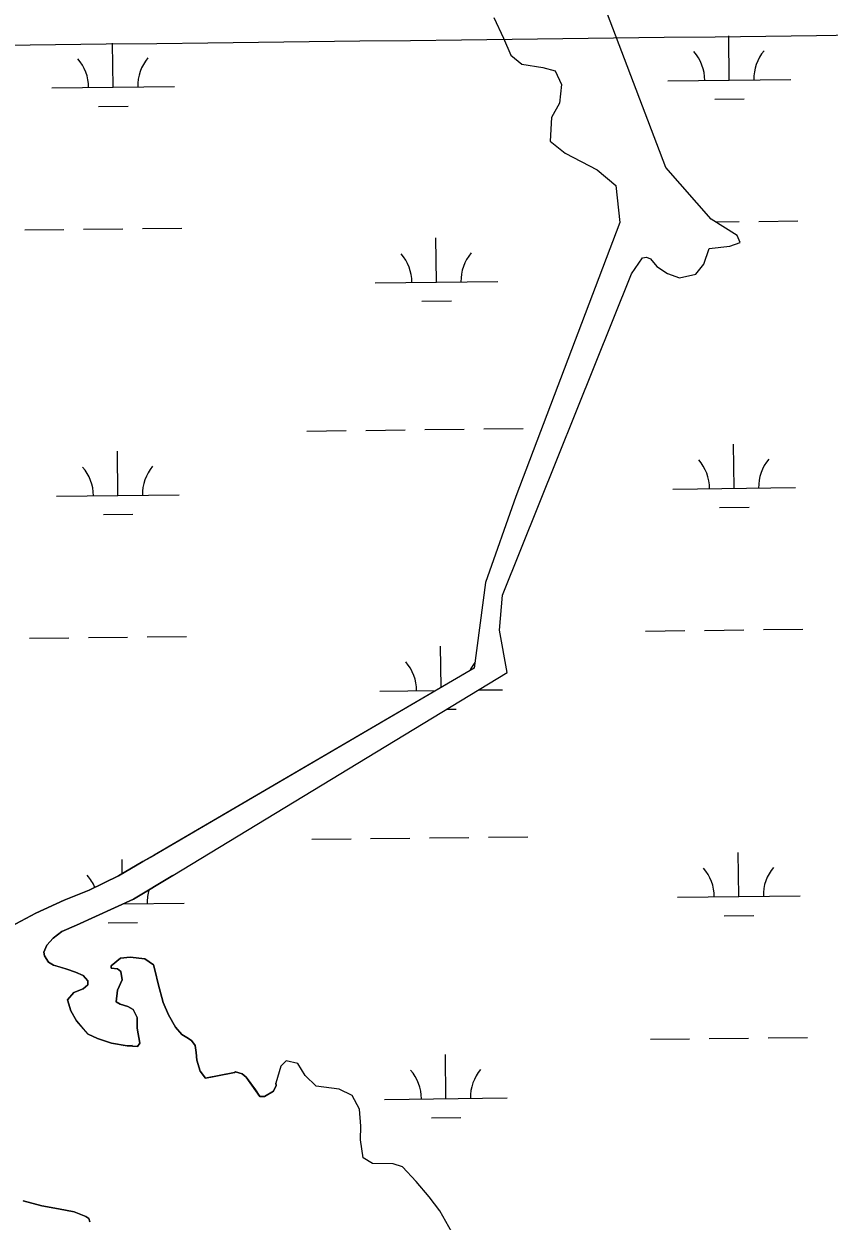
# Model space of a CAD drawing. Extents: x 3684037 to 3722149, y 433263 to 459021.
# Drawn here: x 3718514 to 3719170, y 450193 to 451169 of the extents above; entities that cross this region are included whole.
import ezdxf

# ---------------------------------------------------------------- set-up
doc = ezdxf.new("R2010")
doc.units = 0
for name, color, linetype in [('V-GRID-MAJR', 7, 'Continuous'), ('V-TOPO-SHOR', 7, 'Continuous'), ('V-WETL-SWMP', 7, 'Continuous')]:
    doc.layers.add(name, color=color, linetype=linetype)

msp = doc.modelspace()

# ---------------------------------------------------------------- linework, layer by layer
at = {"layer": 'V-GRID-MAJR'}
msp.add_spline([(3688126.82, 450798.39), (3693416.12, 450858.02), (3698705.41, 450918.41), (3703994.7, 450979.58), (3709283.97, 451041.51), (3714573.23, 451104.21), (3719862.49, 451167.68)], degree=3, dxfattribs=at)
at = {"layer": 'V-TOPO-SHOR'}
for p, q in [((3719037.18, 451051.59), (3718941.98, 451303.4)), ((3718897.2, 451173.93), (3718904.97, 451156.96)), ((3718904.97, 451156.96), (3718911.09, 451143.2)), ((3718911.09, 451143.2), (3718919.93, 451135.72)), ((3718919.93, 451135.72), (3718936.99, 451133.1)), ((3718936.99, 451133.1), (3718947.12, 451130.37)), ((3718947.12, 451130.37), (3718952.22, 451119.32)), ((3718952.22, 451119.32), (3718950.76, 451104.17)), ((3718950.76, 451104.17), (3718944.18, 451092.25)), ((3718944.18, 451092.25), (3718943.21, 451073.13)), ((3718943.21, 451073.13), (3718955.25, 451063.33)), ((3718955.25, 451063.33), (3718981.4, 451049.77)), ((3718981.4, 451049.77), (3718996.63, 451037.01)), ((3719074.15, 451009.49), (3719037.18, 451051.59)), ((3718996.63, 451037.01), (3718999.74, 451006.7)), ((3719095.54, 450996.33), (3719074.15, 451009.49)), ((3718999.74, 451006.7), (3718915.18, 450783.47)), ((3719072.66, 450985.75), (3719089.35, 450987.49)), ((3719089.35, 450987.49), (3719097.96, 450990.54)), ((3719097.96, 450990.54), (3719095.54, 450996.33)), ((3719009.3, 450965.03), (3719018.2, 450978.09)), ((3719018.2, 450978.09), (3719021.67, 450978.6)), ((3719021.67, 450978.6), (3719024.74, 450977.17)), ((3719068.25, 450972.8), (3719072.66, 450985.75)), ((3719024.74, 450977.17), (3719029.99, 450970.99)), ((3719029.99, 450970.99), (3719038.7, 450965.32)), ((3719061.68, 450964.86), (3719068.25, 450972.8)), ((3718904.33, 450703.22), (3719009.3, 450965.03)), ((3719038.7, 450965.32), (3719048.31, 450961.69)), ((3719048.31, 450961.69), (3719061.68, 450964.86)), ((3718915.18, 450783.47), (3718890.43, 450713.58)), ((3718890.43, 450713.58), (3718881.09, 450643.78)), ((3718901.92, 450674.73), (3718904.33, 450703.22)), ((3718907.97, 450640.05), (3718901.92, 450674.73)), ((3718881.09, 450643.78), (3718620.77, 450491.43)), ((3718635.85, 450474.82), (3718907.97, 450640.05)), ((3718723.68, 450319.34), (3718719.53, 450305.62)), ((3718728.06, 450323.69), (3718723.68, 450319.34)), ((3718737.55, 450321.48), (3718728.06, 450323.69)), ((3718743.55, 450311.83), (3718737.55, 450321.48)), ((3718719.53, 450305.62), (3718719.99, 450303.72)), ((3718752.38, 450303.2), (3718743.55, 450311.83)), ((3718719.99, 450303.72), (3718719.99, 450303.72)), ((3718771.25, 450300.7), (3718752.38, 450303.2)), ((3718781.76, 450295.4), (3718771.25, 450300.7)), ((3718787.88, 450284.47), (3718781.76, 450295.4)), ((3718788.99, 450270.47), (3718787.88, 450284.47)), ((3718788.7, 450259.43), (3718788.99, 450270.47)), ((3718790.71, 450244.79), (3718788.7, 450259.43)), ((3718798.39, 450240.02), (3718790.71, 450244.79)), ((3718815.34, 450239.7), (3718798.39, 450240.02)), ((3718822.91, 450237.37), (3718815.34, 450239.7)), ((3718834.04, 450225.52), (3718822.91, 450237.37)), ((3718844.52, 450213.03), (3718834.04, 450225.52)), ((3718853.34, 450201.45), (3718844.52, 450213.03)), ((3718862.92, 450184.22), (3718853.34, 450201.45))]:
    msp.add_line(p, q, dxfattribs=at)
for points in [[(3718503.7, 450433.14), (3718524.08, 450443.96), (3718547.31, 450454.76), (3718567.68, 450462.74), (3718591.38, 450474.49), (3718611.29, 450486.26), (3718620.77, 450491.43)], [(3718635.85, 450474.82), (3718603.62, 450455.52), (3718557.18, 450434.39), (3718545.33, 450429.22), (3718538.21, 450423.56), (3718532.99, 450417.9), (3718530.6, 450412.23), (3718531.07, 450409.39), (3718534.36, 450404.17), (3718538.61, 450401.79), (3718543.34, 450400.36), (3718549.48, 450398.45), (3718556.58, 450396.06), (3718562.72, 450393.2), (3718566.49, 450388.93), (3718566.48, 450385.62), (3718562.68, 450382.32), (3718555.1, 450379.5), (3718549.88, 450373.37), (3718552.69, 450364.37), (3718557.39, 450356.31), (3718563.05, 450349.67), (3718566.82, 450345.39), (3718574.38, 450342.06), (3718585.72, 450338.23), (3718598.49, 450335.83), (3718607.01, 450335.33), (3718608.91, 450338.16), (3718606.58, 450350.47), (3718606.61, 450358.99), (3718603.32, 450365.62), (3718599.07, 450368), (3718592.93, 450369.91), (3718589.62, 450371.82), (3718590.6, 450381.28), (3718594.41, 450389.78), (3718593.48, 450396.41), (3718590.65, 450398.78), (3718585.45, 450399.28), (3718585.46, 450401.17), (3718593.05, 450407.3), (3718601.1, 450408.22), (3718612.92, 450406.76), (3718620, 450402), (3718621.41, 450396.79), (3718623.73, 450386.37), (3718627.95, 450371.22), (3718632.17, 450361.27), (3718637.81, 450351.31), (3718643, 450345.14), (3718647.25, 450342.76), (3718651.03, 450340.39), (3718653.85, 450336.12), (3718654.78, 450330.44), (3718655.24, 450324.28), (3718658.04, 450315.28), (3718662.29, 450309.59), (3718669.39, 450310.99), (3718685.96, 450314.24), (3718686.91, 450314.72), (3718692.11, 450313.28), (3718695.41, 450310.43), (3718702.95, 450299.99), (3718706.71, 450294.78), (3718710.5, 450294.76), (3718717.61, 450299), (3718719.99, 450303.72), (3718719.53, 450305.62)], [(3718568.21, 450192.55), (3718567.27, 450195.4), (3718564.91, 450196.82), (3718555.46, 450200.64), (3718542.69, 450203.05), (3718528.98, 450205.46), (3718513.85, 450209.77)]]:
    msp.add_lwpolyline(points, dxfattribs=at)
at = {"layer": 'V-WETL-SWMP'}
for p, q in [((3719037.18, 451051.59), (3718941.98, 451303.4)), ((3718897.2, 451173.93), (3718904.97, 451156.96)), ((3718904.97, 451156.96), (3718911.09, 451143.2)), ((3719089.01, 451122.88), (3719088.59, 451158.88)), ((3718587.13, 451117.04), (3718586.71, 451153.04)), ((3718911.09, 451143.2), (3718919.93, 451135.72)), ((3718919.93, 451135.72), (3718936.99, 451133.1)), ((3718936.99, 451133.1), (3718947.12, 451130.37)), ((3718947.12, 451130.37), (3718952.22, 451119.32)), ((3718537.14, 451116.46), (3718637.13, 451117.62)), ((3718952.22, 451119.32), (3718950.76, 451104.17)), ((3719039.01, 451122.3), (3719139, 451123.46)), ((3719077.19, 451107.31), (3719101.19, 451107.59)), ((3718575.31, 451101.47), (3718599.31, 451101.75)), ((3718950.76, 451104.17), (3718944.18, 451092.25)), ((3718944.18, 451092.25), (3718943.21, 451073.13)), ((3718943.21, 451073.13), (3718955.25, 451063.33)), ((3718955.25, 451063.33), (3718981.4, 451049.77)), ((3718981.4, 451049.77), (3718996.63, 451037.01)), ((3719074.15, 451009.49), (3719037.18, 451051.59)), ((3718996.63, 451037.01), (3718999.74, 451006.7)), ((3719095.54, 450996.33), (3719074.15, 451009.49)), ((3719077.7, 451007.31), (3719096.94, 451007.53)), ((3719112.94, 451007.72), (3719144.94, 451008.09)), ((3718515.07, 451000.76), (3718547.07, 451001.13)), ((3718563.07, 451001.32), (3718595.07, 451001.69)), ((3718611.07, 451001.88), (3718643.06, 451002.25)), ((3718999.74, 451006.7), (3718915.18, 450783.47)), ((3718850.44, 450958.23), (3718850.02, 450994.23)), ((3719072.66, 450985.75), (3719089.35, 450987.49)), ((3719089.35, 450987.49), (3719097.96, 450990.54)), ((3719097.96, 450990.54), (3719095.54, 450996.33)), ((3719009.3, 450965.03), (3719018.2, 450978.09)), ((3719018.2, 450978.09), (3719021.67, 450978.6)), ((3719021.67, 450978.6), (3719024.74, 450977.17)), ((3719068.25, 450972.8), (3719072.66, 450985.75)), ((3719024.74, 450977.17), (3719029.99, 450970.99)), ((3719029.99, 450970.99), (3719038.7, 450965.32)), ((3719061.68, 450964.86), (3719068.25, 450972.8)), ((3718800.44, 450957.65), (3718900.43, 450958.81)), ((3718904.33, 450703.22), (3719009.3, 450965.03)), ((3719038.7, 450965.32), (3719048.31, 450961.69)), ((3719048.31, 450961.69), (3719061.68, 450964.86)), ((3718838.62, 450942.66), (3718862.61, 450942.94)), ((3718745, 450836.93), (3718776.99, 450837.3)), ((3718792.99, 450837.48), (3718824.99, 450837.86)), ((3718840.99, 450838.04), (3718872.99, 450838.41)), ((3718888.99, 450838.6), (3718920.98, 450838.97)), ((3719092.88, 450790.23), (3719092.46, 450826.23)), ((3718591, 450784.39), (3718590.59, 450820.39)), ((3718541.01, 450783.81), (3718641, 450784.97)), ((3718915.18, 450783.47), (3718890.43, 450713.58)), ((3719042.88, 450789.65), (3719142.88, 450790.81)), ((3719081.06, 450774.66), (3719105.06, 450774.94)), ((3718579.18, 450768.82), (3718603.18, 450769.1)), ((3718890.43, 450713.58), (3718881.09, 450643.78)), ((3718901.92, 450674.73), (3718904.33, 450703.22)), ((3719116.81, 450675.07), (3719148.81, 450675.44)), ((3718518.94, 450668.11), (3718550.94, 450668.48)), ((3718566.94, 450668.67), (3718598.94, 450669.04)), ((3718614.94, 450669.23), (3718646.94, 450669.6)), ((3718907.97, 450640.05), (3718901.92, 450674.73)), ((3719020.82, 450673.95), (3719052.82, 450674.32)), ((3719068.82, 450674.51), (3719100.81, 450674.88)), ((3718854.28, 450628.09), (3718853.89, 450661.58)), ((3718881.09, 450643.78), (3718620.41, 450491.34)), ((3718635.85, 450474.83), (3718907.97, 450640.05)), ((3718804.31, 450625), (3718849.89, 450625.53)), ((3718884.73, 450625.93), (3718904.3, 450626.16)), ((3718858.81, 450610.2), (3718866.48, 450610.29)), ((3718748.87, 450504.27), (3718780.86, 450504.65)), ((3718796.86, 450504.83), (3718828.86, 450505.2)), ((3718844.86, 450505.39), (3718876.86, 450505.76)), ((3718892.86, 450505.95), (3718924.85, 450506.32)), ((3718620.41, 450491.34), (3718611.29, 450486.26)), ((3719096.75, 450457.58), (3719096.33, 450493.57)), ((3718611.29, 450486.26), (3718591.38, 450474.49)), ((3718594.59, 450476.39), (3718594.46, 450487.73)), ((3718591.38, 450474.49), (3718567.68, 450462.74)), ((3718603.62, 450455.52), (3718635.85, 450474.83)), ((3718567.68, 450462.74), (3718547.31, 450454.76)), ((3718547.31, 450454.76), (3718524.08, 450443.96)), ((3718557.18, 450434.38), (3718603.62, 450455.52)), ((3718595.3, 450451.74), (3718644.87, 450452.32)), ((3719046.75, 450456.99), (3719146.75, 450458.16)), ((3718524.08, 450443.96), (3718503.7, 450433.14)), ((3719084.93, 450442.01), (3719108.93, 450442.29)), ((3718545.33, 450429.22), (3718557.18, 450434.38)), ((3718583.06, 450436.17), (3718607.05, 450436.45)), ((3718532.99, 450417.9), (3718538.21, 450423.56)), ((3718538.21, 450423.56), (3718545.33, 450429.22)), ((3718530.6, 450412.23), (3718532.99, 450417.9)), ((3718531.07, 450409.39), (3718530.6, 450412.23)), ((3718534.36, 450404.17), (3718531.07, 450409.39)), ((3718538.61, 450401.79), (3718534.36, 450404.17)), ((3718593.05, 450407.3), (3718585.46, 450401.17)), ((3718601.1, 450408.22), (3718593.05, 450407.3)), ((3718612.92, 450406.76), (3718601.1, 450408.22)), ((3718620, 450402), (3718612.92, 450406.76)), ((3718621.4, 450396.79), (3718620, 450402)), ((3718549.49, 450398.45), (3718538.61, 450401.79)), ((3718556.58, 450396.06), (3718549.49, 450398.45)), ((3718562.72, 450393.2), (3718556.58, 450396.06)), ((3718566.49, 450388.93), (3718562.72, 450393.2)), ((3718585.46, 450401.17), (3718585.45, 450399.28)), ((3718585.45, 450399.28), (3718590.65, 450398.79)), ((3718590.65, 450398.79), (3718593.49, 450396.41)), ((3718593.49, 450396.41), (3718594.41, 450389.78)), ((3718623.74, 450386.37), (3718621.4, 450396.79)), ((3718562.68, 450382.32), (3718566.48, 450385.62)), ((3718566.48, 450385.62), (3718566.49, 450388.93)), ((3718594.41, 450389.78), (3718590.6, 450381.28)), ((3718627.95, 450371.22), (3718623.74, 450386.37)), ((3718549.88, 450373.37), (3718555.1, 450379.5)), ((3718552.69, 450364.37), (3718549.88, 450373.37)), ((3718555.1, 450379.5), (3718562.68, 450382.32)), ((3718590.6, 450381.28), (3718589.62, 450371.82)), ((3718557.39, 450356.31), (3718552.69, 450364.37)), ((3718589.62, 450371.82), (3718592.93, 450369.91)), ((3718592.93, 450369.91), (3718599.07, 450368)), ((3718599.07, 450368), (3718603.32, 450365.62)), ((3718603.32, 450365.62), (3718606.61, 450358.99)), ((3718632.17, 450361.27), (3718627.95, 450371.22)), ((3718566.82, 450345.39), (3718557.39, 450356.31)), ((3718606.61, 450358.99), (3718606.58, 450350.47)), ((3718637.82, 450351.31), (3718632.17, 450361.27)), ((3718574.38, 450342.06), (3718566.82, 450345.39)), ((3718606.58, 450350.47), (3718608.91, 450338.16)), ((3718643, 450345.14), (3718637.82, 450351.31)), ((3718647.25, 450342.76), (3718643, 450345.14)), ((3718585.72, 450338.23), (3718574.38, 450342.06)), ((3718598.49, 450335.83), (3718585.72, 450338.23)), ((3718595.94, 450336.31), (3718602.81, 450336.39)), ((3718607.01, 450335.33), (3718598.49, 450335.83)), ((3718608.91, 450338.16), (3718607.01, 450335.33)), ((3718651.03, 450340.39), (3718647.25, 450342.76)), ((3718653.85, 450336.12), (3718651.03, 450340.39)), ((3718654.78, 450330.44), (3718653.85, 450336.12)), ((3719024.69, 450341.3), (3719056.69, 450341.67)), ((3719072.69, 450341.86), (3719104.68, 450342.23)), ((3719120.68, 450342.41), (3719152.68, 450342.79)), ((3718655.24, 450324.28), (3718654.78, 450330.44)), ((3718658.04, 450315.28), (3718655.24, 450324.28)), ((3718858.18, 450292.93), (3718857.76, 450328.92)), ((3718662.28, 450309.59), (3718658.04, 450315.28)), ((3718685.96, 450314.25), (3718662.28, 450309.59)), ((3718686.91, 450314.72), (3718685.96, 450314.25)), ((3718692.11, 450313.28), (3718686.91, 450314.72)), ((3718723.68, 450319.34), (3718719.53, 450305.62)), ((3718728.06, 450323.69), (3718723.68, 450319.34)), ((3718737.55, 450321.48), (3718728.06, 450323.69)), ((3718743.55, 450311.83), (3718737.55, 450321.48)), ((3718695.41, 450310.43), (3718692.11, 450313.28)), ((3718706.71, 450294.78), (3718695.41, 450310.43)), ((3718719.53, 450305.62), (3718719.99, 450303.72)), ((3718752.38, 450303.2), (3718743.55, 450311.83)), ((3718710.5, 450294.77), (3718706.71, 450294.78)), ((3718717.61, 450299), (3718710.5, 450294.77)), ((3718719.99, 450303.72), (3718717.61, 450299)), ((3718771.25, 450300.7), (3718752.38, 450303.2)), ((3718781.76, 450295.4), (3718771.25, 450300.7)), ((3718787.88, 450284.47), (3718781.76, 450295.4)), ((3718808.18, 450292.34), (3718908.17, 450293.51)), ((3718788.99, 450270.47), (3718787.88, 450284.47)), ((3718846.36, 450277.36), (3718870.36, 450277.64)), ((3718788.7, 450259.43), (3718788.99, 450270.47)), ((3718790.71, 450244.79), (3718788.7, 450259.43)), ((3718798.39, 450240.02), (3718790.71, 450244.79)), ((3718815.34, 450239.7), (3718798.39, 450240.02)), ((3718822.91, 450237.37), (3718815.34, 450239.7)), ((3718834.04, 450225.52), (3718822.91, 450237.37)), ((3718844.52, 450213.03), (3718834.04, 450225.52)), ((3718513.85, 450209.77), (3718528.98, 450205.46)), ((3718853.34, 450201.45), (3718844.52, 450213.03)), ((3718528.98, 450205.46), (3718542.69, 450203.05)), ((3718542.69, 450203.05), (3718555.46, 450200.64)), ((3718555.46, 450200.64), (3718564.91, 450196.82)), ((3718862.92, 450184.22), (3718853.34, 450201.45)), ((3718564.91, 450196.82), (3718567.27, 450195.4)), ((3718567.27, 450195.4), (3718568.21, 450192.55))]:
    msp.add_line(p, q, dxfattribs=at)
for centre, start, end in [((3719033.76, 451122.71), 359.89487, 41.43853), ((3719144.24, 451124), 139.89486, 181.43852), ((3718531.89, 451116.87), 359.89487, 41.43853), ((3718642.37, 451118.16), 139.89486, 181.43852), ((3718795.19, 450958.06), 359.89487, 41.43853), ((3718905.67, 450959.35), 139.89486, 181.43852), ((3719037.63, 450790.06), 359.89487, 41.43853), ((3719148.11, 450791.35), 139.89486, 181.43852), ((3718535.76, 450784.22), 359.89487, 41.43853), ((3718646.24, 450785.51), 139.89486, 181.43852), ((3718799.06, 450625.41), 359.89487, 41.43853), ((3718909.54, 450626.7), 142.1782, 154.65583), ((3719041.5, 450457.41), 359.89487, 41.43853), ((3719151.98, 450458.69), 139.89486, 181.43852), ((3718539.63, 450451.57), 22.38888, 41.43853), ((3718650.11, 450452.85), 162.94786, 181.43852), ((3718802.93, 450292.76), 359.89487, 41.43853), ((3718913.41, 450294.04), 139.89486, 181.43852)]:
    msp.add_arc(centre, 35.25, start, end, dxfattribs=at)

doc.saveas('drawing.dxf')
